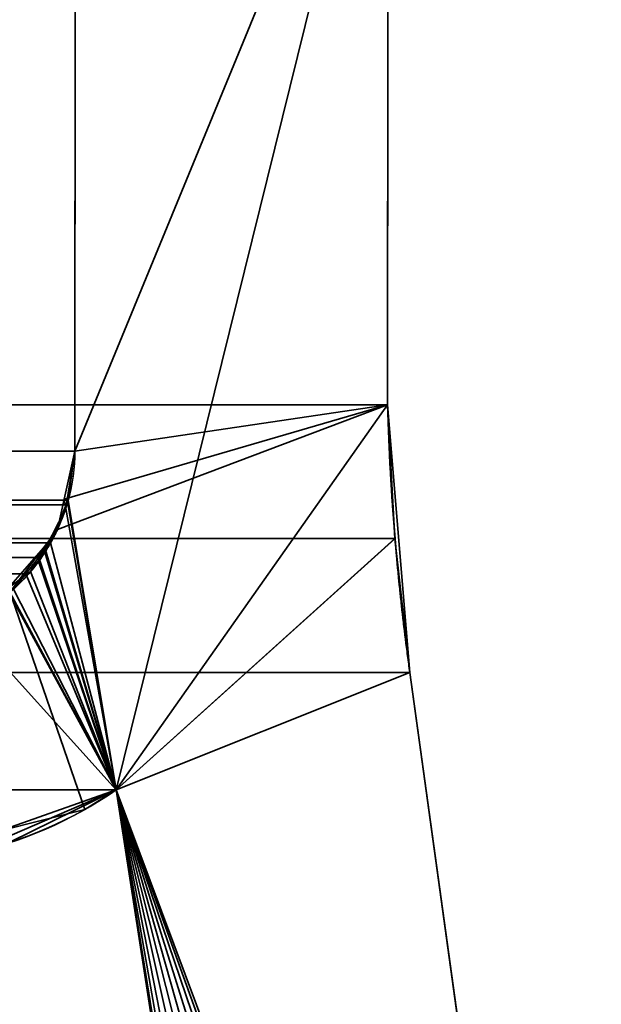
# Model space of a CAD drawing. Header units: millimetres. Extents: x -490 to 6690, y -115 to 152.
# Tile 948 of 1056: x 4964.95 to 4966.9, y 0.02 to 3.32. Entities that reach past the tile are written whole.
import ezdxf

# ---------------------------------------------------------------- set-up
doc = ezdxf.new("R2010")
doc.units = ezdxf.units.MM
doc.layers.add('152', color=253, linetype='Continuous')

# ---------------------------------------------------------------- blocks, each defined once
blk = doc.blocks.new('UG_SURFACE_004')
at = {"layer": '152', "color": 252, "linetype": 'Continuous', "lineweight": 35}
for points in [[(5144.0001, -6.2, 2202.5001), (5144.0001, 133.2, 2202.5001), (3855.9999, 133.2, 2202.5001), (3855.9999, -6.2, 2202.5001)], [(4006, -6.2, 2052.5), (4006, 133.2, 2052.5), (4994, 133.2, 2052.5), (4994, -6.2, 2052.5)]]:
    blk.add_3dface(points, dxfattribs=at)
blk = doc.blocks.new('UG_SURFACE_277')
at = {"layer": '152', "color": 254, "linetype": 'Continuous', "lineweight": 35}
for points in [[(4979.25, -10, 2032.7499), (4979.25, 136.75, 2032.7499), (4020.75, 136.75, 2032.7499), (4020.75, -10, 2032.7499)], [(4971.4999, 21, 2025.0001), (4971.4999, -8, 2025.0001), (4028.5001, -8, 2025.0001), (4028.5001, 21, 2025.0001)]]:
    blk.add_3dface(points, dxfattribs=at)
blk = doc.blocks.new('UG_SURFACE_303')
at = {"layer": '152', "color": 14, "linetype": 'Continuous', "lineweight": 35}
for points in [[(4971.3001, -10, 2024.8001), (4971.3001, 19, 2024.8001), (4028.6999, 19, 2024.8001), (4028.6999, -10, 2024.8001)], [(4967.2499, 16.25, 2020.75), (4967.2499, -22, 2020.75), (4032.7501, -22, 2020.75), (4032.7501, 16.25, 2020.75)]]:
    blk.add_3dface(points, dxfattribs=at)
blk = doc.blocks.new('UG_SURFACE_304')
at = {"layer": '152', "color": 7, "linetype": 'Continuous', "lineweight": 35}
for points in [[(4032.7501, 16, 2020.75), (4032.7501, -22, 2020.75), (4967.2499, -22, 2020.75), (4967.2499, 16, 2020.75)], [(4967, 16, 2020.4999), (4967, -22, 2020.4999), (4033, -22, 2020.4999), (4033, 16, 2020.4999)]]:
    blk.add_3dface(points, dxfattribs=at)
blk = doc.blocks.new('UG_SURFACE_310')
at = {"layer": '152', "color": 253, "linetype": 'Continuous', "lineweight": 35}
for points in [[(4033.812, 4.4265, 2019.6881), (4033.8135, 2.0275, 2019.6865), (4966.1865, 2.0275, 2019.6865), (4966.188, 4.4265, 2019.6881)], [(4966.188, 4.4265, 2019.6881), (4965.2758, 0.736, 2018.7755), (4965.1151, 1.7081, 2018.615), (4965.137, 1.872, 2018.6372)], [(4965.137, 1.872, 2018.6372), (4965.138, 3.5528, 2018.6381), (4965.1384, 3.5729, 2018.6386), (4966.188, 4.4265, 2019.6881)], [(4965.2758, 0.736, 2018.7755), (4966.188, 4.4265, 2019.6881), (4966.1865, 2.0275, 2019.6865)], [(4965.138, 3.5528, 2018.6381), (4965.137, 1.872, 2018.6372), (4034.863, 1.872, 2018.6372), (4034.862, 3.5528, 2018.6381)], [(4966.2113, 1.5794, 2019.7115), (4033.8135, 2.0275, 2019.6865), (4033.7391, 1.13, 2019.7611)], [(4966.2113, 1.5794, 2019.7115), (4966.1865, 2.0275, 2019.6865), (4033.8135, 2.0275, 2019.6865)], [(4965.2758, 0.736, 2018.7755), (4966.1865, 2.0275, 2019.6865), (4966.2113, 1.5794, 2019.7115)], [(4034.8849, 1.7081, 2018.615), (4034.863, 1.872, 2018.6372), (4965.137, 1.872, 2018.6372)], [(4034.8849, 1.7081, 2018.615), (4965.137, 1.872, 2018.6372), (4965.1151, 1.7081, 2018.615)], [(4965.1151, 1.7081, 2018.615), (4965.1084, 1.6925, 2018.6086), (4034.8916, 1.6925, 2018.6086), (4034.8849, 1.7081, 2018.615)], [(4034.8916, 1.6925, 2018.6086), (4965.1084, 1.6925, 2018.6086), (4965.0559, 1.5646, 2018.5559)], [(4034.9441, 1.5646, 2018.5559), (4034.8916, 1.6925, 2018.6086), (4965.0559, 1.5646, 2018.5559)], [(4965.0559, 1.5646, 2018.5559), (4965.1084, 1.6925, 2018.6086), (4965.1151, 1.7081, 2018.615), (4965.2758, 0.736, 2018.7755)], [(4033.7391, 1.13, 2019.7611), (4966.2609, 1.13, 2019.7611), (4966.2113, 1.5794, 2019.7115)], [(4965.0559, 1.5646, 2018.5559), (4965.0164, 1.5155, 2018.5165), (4034.9836, 1.5155, 2018.5165), (4034.9441, 1.5646, 2018.5559)], [(4965.0164, 1.5155, 2018.5165), (4965.0559, 1.5646, 2018.5559), (4965.2758, 0.736, 2018.7755)], [(4965.2758, 0.736, 2018.7755), (4966.2113, 1.5794, 2019.7115), (4966.2609, 1.13, 2019.7611)], [(4034.9836, 1.5155, 2018.5165), (4965.0164, 1.5155, 2018.5165), (4964.973, 1.4609, 2018.4729), (4035.027, 1.4609, 2018.4729)], [(4965.2758, 0.736, 2018.7755), (4964.973, 1.4609, 2018.4729), (4965.0164, 1.5155, 2018.5165)], [(4035.027, 1.4609, 2018.4729), (4964.973, 1.4609, 2018.4729), (4964.9315, 1.4092, 2018.4317)], [(4965.2758, 0.736, 2018.7755), (4964.9315, 1.4092, 2018.4317), (4964.973, 1.4609, 2018.4729)], [(4964.828, 1.3474, 2018.328), (4964.9315, 1.4092, 2018.4317), (4965.2758, 0.736, 2018.7755), (4964.921, 0.5619, 2018.4212)], [(4033.7391, 1.13, 2019.7611), (4033.0725, -3.683, 2020.4275), (4966.9275, -3.683, 2020.4275), (4966.2609, 1.13, 2019.7611)], [(4965.2758, 0.736, 2018.7755), (4966.2609, 1.13, 2019.7611), (4966.9275, -3.683, 2020.4275)], [(4034.0147, -3.8215, 2019.485), (4034.7242, 0.736, 2018.7755), (4965.2758, 0.736, 2018.7755), (4965.9853, -3.8215, 2019.485)], [(4035.079, 0.5619, 2018.4212), (4964.921, 0.5619, 2018.4212), (4965.2758, 0.736, 2018.7755), (4034.7242, 0.736, 2018.7755)], [(4965.2758, 0.736, 2018.7755), (4966.1183, -4.0772, 2019.6183), (4966.0912, -4.0547, 2019.5911), (4966.0311, -3.9611, 2019.5312)], [(4965.2758, 0.736, 2018.7755), (4966.3777, -4.2094, 2019.8779), (4966.2366, -4.1681, 2019.7365)], [(4965.2758, 0.736, 2018.7755), (4966.7873, -4.0895, 2020.2873), (4966.7854, -4.092, 2020.2856), (4966.6653, -4.17, 2020.1652)], [(4966.2366, -4.1681, 2019.7365), (4966.2242, -4.1645, 2019.7244), (4966.1183, -4.0772, 2019.6183), (4965.2758, 0.736, 2018.7755)], [(4966.6653, -4.17, 2020.1652), (4966.6352, -4.1895, 2020.1349), (4966.5246, -4.2076, 2020.0243), (4965.2758, 0.736, 2018.7755)], [(4965.2758, 0.736, 2018.7755), (4966.9213, -3.8304, 2020.4215), (4966.9185, -3.8615, 2020.4184), (4966.876, -3.9707, 2020.376)], [(4966.5246, -4.2076, 2020.0243), (4966.4264, -4.2237, 2019.9265), (4966.3777, -4.2094, 2019.8779), (4965.2758, 0.736, 2018.7755)], [(4966.9275, -3.683, 2020.4275), (4966.9318, -3.7296, 2020.4318), (4966.9213, -3.8304, 2020.4215), (4965.2758, 0.736, 2018.7755)], [(4966.876, -3.9707, 2020.376), (4966.8732, -3.9775, 2020.3733), (4966.7873, -4.0895, 2020.2873), (4965.2758, 0.736, 2018.7755)], [(4966.0311, -3.9611, 2019.5312), (4966.0249, -3.9509, 2019.5246), (4965.9853, -3.8215, 2019.485), (4965.2758, 0.736, 2018.7755)]]:
    blk.add_3dface(points, dxfattribs=at)
blk = doc.blocks.new('UG_SURFACE_311')
at = {"layer": '152', "color": 253, "linetype": 'Continuous', "lineweight": 35}
for points in [[(4965.2758, 0.736, 2018.7755), (4966.188, 4.4265, 2019.6881), (4965.137, 1.872, 2018.6372), (4965.1113, 1.7096, 2018.6112)], [(4966.188, 4.4265, -7.5), (4966.1865, 2.0275, -7.5), (4965.137, 1.872, -7.5), (4965.138, 3.5528, -7.5)], [(4966.188, 4.4265, 2019.6881), (4965.1384, 3.5656, 2018.6386), (4965.138, 3.5528, 2018.6381), (4965.137, 1.872, 2018.6372)], [(4966.1865, 2.0275, 2019.6865), (4966.188, 4.4265, 2019.6881), (4965.2758, 0.736, 2018.7755)], [(4966.188, 4.4265, 2019.6881), (4966.1865, 2.0275, 2019.6865), (4966.1865, 2.0275, -7.5), (4966.188, 4.4265, -7.5)], [(4965.138, 3.5528, -7.5), (4965.137, 1.872, -7.5), (4965.137, 1.872, 2018.6372), (4965.138, 3.5528, 2018.6381)], [(4965.0321, 1.5477, -7.5), (4965.0793, 1.6098, -7.5), (4966.1865, 2.0275, -7.5), (4965.2758, 0.736, -7.5)], [(4966.1865, 2.0275, -7.5), (4965.0793, 1.6098, -7.5), (4965.1017, 1.7114, -7.5)], [(4965.1017, 1.7114, -7.5), (4965.137, 1.872, -7.5), (4966.1865, 2.0275, -7.5)], [(4965.2758, 0.736, -7.5), (4966.1865, 2.0275, -7.5), (4966.2609, 1.13, -7.5)], [(4966.2113, 1.5777, 2019.7115), (4966.1865, 2.0275, 2019.6865), (4965.2758, 0.736, 2018.7755)], [(4966.2609, 1.13, -7.5), (4966.1865, 2.0275, -7.5), (4966.1865, 2.0275, 2019.6865)], [(4966.1865, 2.0275, 2019.6865), (4966.2113, 1.5777, 2019.7115), (4966.2609, 1.13, -7.5)], [(4965.137, 1.872, -7.5), (4965.1017, 1.7114, -7.5), (4965.1113, 1.7096, 2018.6112)], [(4965.1113, 1.7096, 2018.6112), (4965.137, 1.872, 2018.6372), (4965.137, 1.872, -7.5)], [(4965.1017, 1.7114, -7.5), (4965.0793, 1.6098, -7.5), (4965.1065, 1.6798, 2018.6064)], [(4965.1065, 1.6798, 2018.6064), (4965.1113, 1.7096, 2018.6112), (4965.1017, 1.7114, -7.5)], [(4965.1113, 1.7096, 2018.6112), (4965.1065, 1.6798, 2018.6064), (4965.2758, 0.736, 2018.7755)], [(4965.2758, 0.736, 2018.7755), (4965.1065, 1.6798, 2018.6064), (4965.0373, 1.5446, 2018.5373)], [(4965.0373, 1.5446, 2018.5373), (4965.1065, 1.6798, 2018.6064), (4965.0793, 1.6098, -7.5)], [(4965.0793, 1.6098, -7.5), (4965.0321, 1.5477, -7.5), (4965.0373, 1.5446, 2018.5373)], [(4966.2609, 1.13, 2019.7611), (4966.2113, 1.5777, 2019.7115), (4965.2758, 0.736, 2018.7755)], [(4966.2113, 1.5777, 2019.7115), (4966.2609, 1.13, 2019.7611), (4966.2609, 1.13, -7.5)], [(4965.0321, 1.5477, -7.5), (4964.9191, 1.3994, -7.5), (4964.9143, 1.4133, 2018.4145)], [(4964.9143, 1.4133, 2018.4145), (4964.9887, 1.4683, 2018.4886), (4965.0321, 1.5477, -7.5)], [(4965.2758, 0.736, -7.5), (4964.9191, 1.3994, -7.5), (4965.0321, 1.5477, -7.5)], [(4964.9887, 1.4683, 2018.4886), (4965.0159, 1.503, 2018.5161), (4965.0321, 1.5477, -7.5)], [(4965.0159, 1.503, 2018.5161), (4965.0373, 1.5446, 2018.5373), (4965.0321, 1.5477, -7.5)], [(4965.0373, 1.5446, 2018.5373), (4965.0159, 1.503, 2018.5161), (4965.2758, 0.736, 2018.7755)], [(4965.0159, 1.503, 2018.5161), (4964.9887, 1.4683, 2018.4886), (4965.2758, 0.736, 2018.7755)], [(4965.1704, 0.6703, 2018.6703), (4965.2758, 0.736, 2018.7755), (4964.9887, 1.4683, 2018.4886), (4964.9143, 1.4133, 2018.4145)], [(4964.757, 1.3112, -7.5), (4964.9167, 1.396, -7.5), (4965.2758, 0.736, -7.5)], [(4964.8857, 0.5989, 2018.3859), (4965.1704, 0.6703, 2018.6703), (4964.9143, 1.4133, 2018.4145), (4964.7627, 1.3008, 2018.2626)], [(4965.2758, 0.736, -7.5), (4964.9167, 1.396, -7.5), (4964.9191, 1.3994, -7.5)], [(4965.2758, 0.736, -7.5), (4964.8848, 0.5678, -7.5), (4964.6797, 1.27, -7.5), (4964.757, 1.3112, -7.5)], [(4965.9853, -3.8215, -7.5), (4965.2758, 0.736, -7.5), (4966.2609, 1.13, -7.5), (4966.9275, -3.683, -7.5)], [(4966.9275, -3.683, 2020.4275), (4966.2609, 1.13, 2019.7611), (4965.2758, 0.736, 2018.7755), (4965.9853, -3.8215, 2019.485)], [(4966.2609, 1.13, 2019.7611), (4966.9275, -3.683, 2020.4275), (4966.9275, -3.683, -7.5), (4966.2609, 1.13, -7.5)], [(4964.8857, 0.5989, 2018.3859), (4964.8848, 0.5678, -7.5), (4965.2758, 0.736, -7.5)], [(4965.2758, 0.736, -7.5), (4965.1704, 0.6703, 2018.6703), (4964.8857, 0.5989, 2018.3859)], [(4965.2758, 0.736, -7.5), (4965.2758, 0.736, 2018.7755), (4965.1704, 0.6703, 2018.6703)], [(4965.9853, -3.8215, 2019.485), (4965.2758, 0.736, 2018.7755), (4965.2758, 0.736, -7.5), (4965.9853, -3.8215, -7.5)]]:
    blk.add_3dface(points, dxfattribs=at)

msp = doc.modelspace()

# ---------------------------------------------------------------- linework, layer by layer
at = {"layer": '152', "linetype": 'Continuous', "lineweight": -3}
for p, q in [((4966.1881, 4.4265, 2019.6881), (4966.1866, 2.0275, 2019.6866)), ((4966.1881, 4.4265, 2019.6881), (4966.1866, 2.0275, 2019.6866)), ((4966.1881, 4.4265, -7.5), (4966.1866, 2.0275, -7.5)), ((4965.1381, 3.5528, -7.5), (4965.1371, 1.872, -7.5)), ((4965.1371, 1.872, 2018.6371), (4965.1381, 3.5528, 2018.6381)), ((4965.1371, 1.872, 2018.6371), (4965.1381, 3.5528, 2018.6381)), ((4966.1866, 2.0275, 2019.6866), (4033.8134, 2.0275, 2019.6866)), ((4966.1866, 2.0275, -7.5), (4966.1866, 2.0275, 2019.6866)), ((4034.8629, 1.872, 2018.6371), (4965.1371, 1.872, 2018.6371)), ((4965.1371, 1.872, 2018.6371), (4965.1371, 1.872, -7.5)), ((4966.2611, 1.13, 2019.7611), (4033.7389, 1.13, 2019.7611)), ((4966.2611, 1.13, -7.5), (4966.2611, 1.13, 2019.7611)), ((4966.2611, 1.13, -7.5), (4966.9276, -3.683, -7.5)), ((4966.2611, 1.13, 2019.7611), (4966.9276, -3.683, 2020.4276)), ((4966.2611, 1.13, 2019.7611), (4966.9276, -3.683, 2020.4276)), ((4965.2756, 0.736, 2018.7756), (4034.7244, 0.736, 2018.7756)), ((4965.9851, -3.8215, 2019.4851), (4965.2756, 0.736, 2018.7756)), ((4965.9851, -3.8215, 2019.4851), (4965.2756, 0.736, 2018.7756)), ((4965.9851, -3.8215, -7.5), (4965.2756, 0.736, -7.5)), ((4965.2756, 0.736, -7.5), (4965.2756, 0.736, 2018.7756))]:
    msp.add_line(p, q, dxfattribs=at)
msp.add_arc((4974.4067, 2.258, -7.5), 8.2233, 181.60617, 187.88413, dxfattribs=at)
at = {"layer": '152', "linetype": 'Continuous', "lineweight": -3, "extrusion": (0, 0, -1)}
for centre, radius, start, end in [((-4964.511, 1.873, 7.5), 0.6261, 180.0899, 328.6787), ((-4964.5067, 1.8498, 7.5), 1.3535, 235.3813, 326.0006)]:
    msp.add_arc(centre, radius, start, end, dxfattribs=at)
at = {"layer": '152', "linetype": 'Continuous', "lineweight": -3}
for points, weights in [([(4966.2611, 1.13, 2019.7611), (4966.2302, 1.3532, 2019.7302), (4966.2074, 1.5774, 2019.7074), (4966.1929, 1.8023, 2019.6929), (4966.1866, 2.0275, 2019.6866)], [1, 0.999249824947, 0.998999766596, 0.999249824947, 1]), ([(4963.3846, 1.093, 2016.8846), (4963.7005, 0.6247, 2017.2005), (4964.2246, 0.3559, 2017.7246), (4964.8107, 0.4151, 2018.3107), (4965.2756, 0.736, 2018.7756)], [1, 0.851637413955, 0.802183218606, 0.851637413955, 1])]:
    msp.add_rational_spline(points, weights, degree=4, dxfattribs=at)
for points, knots in [([(4966.2611, 1.13, 2019.7611), (4966.2508, 1.2044, 2019.7508), (4966.2415, 1.2791, 2019.7415), (4966.2249, 1.4289, 2019.7249), (4966.2176, 1.5041, 2019.7176), (4966.1991, 1.7282, 2019.6991), (4966.1908, 1.8778, 2019.6908), (4966.1866, 2.0275, 2019.6866)], [0, 0, 0, 0, 0.251438, 0.251438, 0.502877, 0.502877, 1, 1, 1, 1]), ([(4965.1371, 1.872, 2018.6371), (4965.137, 1.8164, 2018.637), (4965.1291, 1.76, 2018.6291), (4965.1009, 1.6564, 2018.6009), (4965.0803, 1.6078, 2018.5803), (4965.0213, 1.5035, 2018.5213), (4964.9781, 1.4514, 2018.4781), (4964.867, 1.3506, 2018.367), (4964.794, 1.3089, 2018.294), (4964.6258, 1.2495, 2018.1258), (4964.5267, 1.2396, 2018.0267), (4964.3339, 1.2646, 2017.8339), (4964.2366, 1.3002, 2017.7366), (4964.0848, 1.4074, 2017.5848), (4964.0235, 1.4696, 2017.5235), (4963.9761, 1.5475, 2017.4761)], [0, 0, 0, 0, 0.082175, 0.082175, 0.163669, 0.163669, 0.279192, 0.279192, 0.440008, 0.440008, 0.642983, 0.642983, 0.847355, 0.847355, 1, 1, 1, 1]), ([(4963.3846, 1.093, 2016.8846), (4963.6209, 0.7427, 2017.1209), (4963.9514, 0.5694, 2017.4514), (4964.6239, 0.4591, 2018.1239), (4964.9697, 0.5249, 2018.4697), (4965.2756, 0.736, 2018.7756)], [0, 0, 0, 0, 0.5, 0.5, 1, 1, 1, 1])]:
    msp.add_open_spline(points, degree=3, knots=knots, dxfattribs=at)
msp.add_rational_spline([(4965.1371, 1.872, 2018.6371), (4965.1368, 1.683, 2018.6368), (4965.0582, 1.4571, 2018.5582), (4964.8616, 1.3209, 2018.3616), (4964.4974, 1.2191, 2017.9974), (4964.2587, 1.2336, 2017.7587), (4964.0743, 1.386, 2017.5743), (4963.9761, 1.5475, 2017.4761)], [1, 1, 0.972550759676, 1, 1, 0.972550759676, 1, 1], degree=4, knots=[0, 0, 0, 0, 0, 0.5, 0.5, 0.5, 1, 1, 1, 1, 1], dxfattribs=at)

# ---------------------------------------------------------------- block references
for name in ['UG_SURFACE_277', 'UG_SURFACE_004', 'UG_SURFACE_303', 'UG_SURFACE_304', 'UG_SURFACE_311', 'UG_SURFACE_310']:
    msp.add_blockref(name, (0, 0), dxfattribs=at)

doc.saveas('drawing.dxf')
